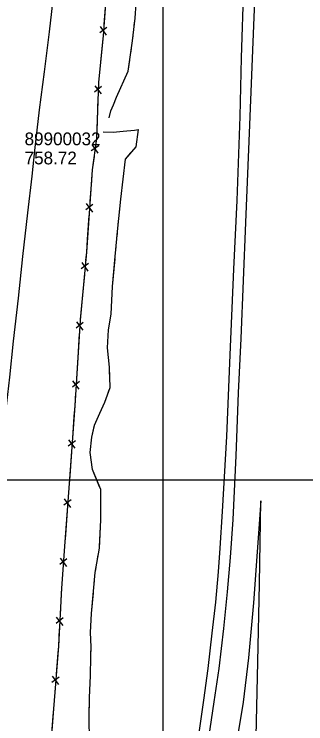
# Model space of a CAD drawing. Extents: x 591954 to 597000, y 198576 to 213500.
# Drawn here: x 593930 to 594067.1, y 206385.2 to 206719 of the extents above; entities that cross this region are included whole.
import ezdxf

# ---------------------------------------------------------------- set-up
doc = ezdxf.new("R2010")
doc.units = 0
for name, color, linetype in [('Level 10', 7, 'Continuous'), ('Level 11', 7, 'Continuous'), ('Level 15', 7, 'Continuous'), ('Level 19', 7, 'Continuous'), ('Level 6', 7, 'Continuous')]:
    doc.layers.add(name, color=color, linetype=linetype)

msp = doc.modelspace()

# ---------------------------------------------------------------- linework, layer by layer
at = {"layer": 'Level 10'}
for p, q in [((594000, 206500), (594000, 208000)), ((594000, 205500), (594000, 207000)), ((594000, 205500), (594000, 207000)), ((592500, 206500), (594000, 206500)), ((593000, 206500), (595500, 206500)), ((593500, 206500), (595000, 206500)), ((593500, 206500), (595500, 206500)), ((593500, 206500), (595500, 206500)), ((594000, 204500), (594000, 206500)), ((594000, 204500), (594000, 206500))]:
    msp.add_line(p, q, dxfattribs=at)
at = {"layer": 'Level 11'}
for points in [[(594044.32, 206758.55), (594042.68, 206717.55), (594040.63, 206666.91), (594038.77, 206621.11), (594036.59, 206566.55), (594035.33, 206540.9), (594034.23, 206511.35), (594032.81, 206481.4), (594031.49, 206463.47), (594030.1, 206447.24), (594028.42, 206430.08), (594026.14, 206411.19), (594023.89, 206395.52), (594021.28, 206378.57)], [(594037.87, 206732.52), (594036.65, 206698.55), (594036.1, 206670.85), (594034.65, 206631.4), (594033.12, 206599.08), (594031.41, 206558.79), (594029.74, 206520.41), (594027.83, 206485.12), (594026.69, 206467.9), (594025.89, 206456.7), (594024.68, 206442.43), (594022.93, 206427.86), (594020.97, 206411.23), (594019.07, 206396.4), (594017.55, 206386.42), (594015.33, 206371.16)], [(593916.72, 206379.26), (593917.74, 206405.63), (593918.68, 206427.91), (593919.4, 206444.96), (593920.84, 206467.4), (593922.27, 206488.03), (593923.67, 206504.45), (593925.67, 206527.91), (593927.92, 206548.35), (593929.67, 206565.26), (593931.99, 206585.37), (593934.1, 206605), (593936.42, 206625.55), (593938.41, 206642.77), (593939.72, 206654.83), (593941.95, 206673.99), (593944.23, 206691.98), (593946.6, 206710.76), (593948.86, 206729.94)], [(594036.36, 205984.63), (594037.09, 206017.61), (594037.84, 206066.71), (594038.65, 206112.98), (594039.48, 206154.92), (594040.21, 206199.44), (594041.34, 206246.86), (594042.45, 206288.3), (594042.69, 206328.36), (594043.65, 206372.17), (594044.47, 206414.42), (594045.26, 206451.06), (594045.9, 206490.12), (594042.53, 206442.15), (594040.23, 206416.21), (594037.67, 206395.36), (594032.38, 206363.12), (594027.04, 206332.21), (594020.01, 206298.21), (594012.21, 206264.47), (594003.31, 206227.15)]]:
    msp.add_lwpolyline(points, dxfattribs=at)
at = {"layer": 'Level 15'}
for p, q in [((593973.57, 206712.77), (593970.2, 206710.22)), ((593970.35, 206713.18), (593973.31, 206709.23)), ((593971.09, 206685.08), (593967.82, 206682.4)), ((593967.86, 206685.37), (593970.95, 206681.54)), ((593969.73, 206657.12), (593966.21, 206654.78)), ((593966.54, 206657.73), (593969.25, 206653.6)), ((593967.04, 206629.5), (593963.68, 206626.94)), ((593963.82, 206629.9), (593966.79, 206625.96)), ((593964.96, 206601.69), (593961.55, 206599.19)), ((593961.75, 206602.15), (593964.64, 206598.16)), ((593962.45, 206573.99), (593959.1, 206571.4)), ((593959.22, 206574.36), (593962.22, 206570.45)), ((593957.47, 206546.55), (593960.47, 206542.64)), ((593960.69, 206546.18), (593957.35, 206543.59)), ((593958.78, 206518.37), (593955.42, 206515.81)), ((593955.56, 206518.78), (593958.53, 206514.83)), ((593956.77, 206490.59), (593953.41, 206488.03)), ((593953.55, 206490.99), (593956.51, 206487.05)), ((593951.55, 206463.2), (593954.52, 206459.26)), ((593954.77, 206462.8), (593951.41, 206460.24)), ((593953.01, 206435.02), (593949.69, 206432.4)), ((593949.79, 206435.37), (593952.81, 206431.48)), ((593951.14, 206407.19), (593947.77, 206404.65)), ((593947.93, 206407.61), (593950.87, 206403.65))]:
    msp.add_line(p, q, dxfattribs=at)
for points in [[(593984.96, 206890.86), (593984.02, 206878.73), (593980.64, 206831.27), (593976.55, 206773.44), (593971.77, 206708.83), (593969.66, 206687.07), (593968.67, 206660.49), (593966.69, 206645.86), (593963.95, 206607.08), (593961.01, 206575.08), (593958.47, 206534.85), (593955.82, 206498.23), (593953.84, 206470.81), (593952.29, 206449.01), (593950.77, 206421.76), (593948.49, 206392.34), (593946.17, 206361.5), (593943.65, 206328.72), (593941.35, 206297.46), (593938.95, 206265.67), (593936.66, 206234.62), (593934.46, 206202.19), (593931.85, 206170.47), (593931.46, 206161.08)], [(593972.9, 206724.14), (593972.17, 206714.21)], [(593971.66, 206707.65), (593970.56, 206696.38)], [(593970.56, 206696.38), (593969.66, 206687.07), (593969.64, 206686.46)], [(593969.39, 206679.89), (593968.97, 206668.58)], [(593968.97, 206668.58), (593968.67, 206660.49), (593968.42, 206658.64)], [(593967.54, 206652.12), (593966.69, 206645.86), (593966.33, 206640.87)], [(593966.33, 206640.87), (593965.63, 206630.93)], [(593965.17, 206624.37), (593964.37, 206613.08)], [(593964.37, 206613.08), (593963.95, 206607.08), (593963.59, 206603.15)], [(593962.99, 206596.6), (593961.95, 206585.32)], [(593961.95, 206585.32), (593961.04, 206575.41)], [(593960.62, 206568.84), (593959.91, 206557.54)], [(593959.91, 206557.54), (593959.28, 206547.6)], [(593958.86, 206541.03), (593958.47, 206534.85), (593958.1, 206529.74)], [(593958.1, 206529.74), (593957.38, 206519.81)], [(593956.91, 206513.24), (593956.09, 206501.95)], [(593956.09, 206501.95), (593955.82, 206498.23), (593955.37, 206492.02)], [(593954.9, 206485.46), (593954.08, 206474.16)], [(593954.08, 206474.16), (593953.84, 206470.81), (593953.37, 206464.23)], [(593952.9, 206457.67), (593952.29, 206449.01), (593952.14, 206446.37)], [(593952.14, 206446.37), (593951.59, 206436.43)], [(593951.22, 206429.86), (593950.77, 206421.76), (593950.52, 206418.56)], [(593950.52, 206418.56), (593949.75, 206408.63)], [(593949.24, 206402.07), (593948.49, 206392.34), (593948.37, 206390.78)], [(593948.37, 206390.78), (593947.62, 206380.85)]]:
    msp.add_lwpolyline(points, dxfattribs=at)
at = {"layer": 'Level 19'}
for points in [[(593974.62, 206670.23), (593975.41, 206673.55), (593976.75, 206676.32), (593978.07, 206680), (593983.64, 206692.23), (593985.66, 206706.44), (593986.85, 206717.21), (593987.41, 206724.08), (593988.02, 206732.91), (593988.69, 206740.56), (593990.46, 206750.12), (593991.68, 206761.43), (593992.63, 206772.75), (593994.22, 206784.4)], [(593986.41, 206713.2), (593986.63, 206715.19)], [(593985.75, 206707.24), (593985.97, 206709.23)], [(593984.93, 206701.3), (593985.21, 206703.27)], [(593974.62, 206670.23), (593975.41, 206673.55), (593976.75, 206676.32), (593978.07, 206680), (593983.64, 206692.23), (593984.37, 206697.33)], [(593965.42, 206377.69), (593965.23, 206387.79), (593965.44, 206397.44), (593965.87, 206407.99), (593966.07, 206416.77), (593966.19, 206421.39), (593965.92, 206428.26), (593966.31, 206437.11), (593968.08, 206456.37), (593970.04, 206467.9), (593970.73, 206481.21), (593970.68, 206495.38), (593966.87, 206504.8), (593965.79, 206512.86), (593966.46, 206520.07), (593967.81, 206525.67), (593970.27, 206531.31), (593972.65, 206536.56), (593975.05, 206543.5), (593974.85, 206552.97), (593973.81, 206562.07), (593974.38, 206570.6), (593975.66, 206577.99), (593976.27, 206591.01), (593977.52, 206605.04), (593978.72, 206618.32), (593980.15, 206631.95), (593982.28, 206650.85), (593987.34, 206656.65), (593988.37, 206664.72)], [(593971.76, 206663.61), (593976.49, 206663.52), (593981.18, 206663.93), (593986.58, 206664.42), (593988.37, 206664.72)], [(593971.76, 206663.61), (593976.49, 206663.52), (593981.18, 206663.93), (593986.58, 206664.42), (593988.37, 206664.72)], [(593984.81, 206653.74), (593987.34, 206656.65), (593988.37, 206664.72)], [(593979.51, 206625.85), (593980.15, 206631.95), (593982.28, 206650.85), (593984.81, 206653.74)], [(593978.88, 206619.88), (593979.09, 206621.87)], [(593978.32, 206613.9), (593978.5, 206615.9)], [(593977.78, 206607.93), (593977.96, 206609.92)], [(593975.15, 206575.05), (593975.66, 206577.99), (593976.27, 206591.01), (593977.43, 206603.95)], [(593974.99, 206546.2), (593974.85, 206552.97), (593973.81, 206562.07), (593974.38, 206570.6), (593975.15, 206575.05)], [(593973.97, 206540.38), (593974.62, 206542.27)], [(593971.84, 206534.78), (593972.65, 206536.56), (593972.67, 206536.6)], [(593969.39, 206529.3), (593970.19, 206531.13)], [(593969.83, 206497.47), (593966.87, 206504.8), (593965.79, 206512.86), (593966.46, 206520.07), (593967.8, 206525.63)], [(593970.08, 206468.65), (593970.73, 206481.21), (593970.68, 206495.38), (593969.83, 206497.47)], [(593969.16, 206462.73), (593969.5, 206464.7)], [(593968.16, 206456.81), (593968.49, 206458.78)], [(593967.58, 206450.84), (593967.76, 206452.83)], [(593966.1, 206417.92), (593966.19, 206421.39), (593965.92, 206428.26), (593966.31, 206437.11), (593967.21, 206446.86)], [(593965.26, 206388.93), (593965.44, 206397.44), (593965.87, 206407.99), (593966.07, 206416.77), (593966.1, 206417.92)]]:
    msp.add_lwpolyline(points, dxfattribs=at)

# ---------------------------------------------------------------- texts
at = {"layer": 'Level 6'}
for s, p in [('89900032', (593934.9, 206657.38)), ('89900032', (593934.9, 206657.38)), ('89900032', (593934.9, 206657.38)), ('758.72', (593934.9, 206648.38)), ('758.72', (593934.9, 206648.38)), ('758.72', (593934.9, 206648.38))]:
    msp.add_text(s, height=6, dxfattribs=at).set_placement(p)

doc.saveas('drawing.dxf')
